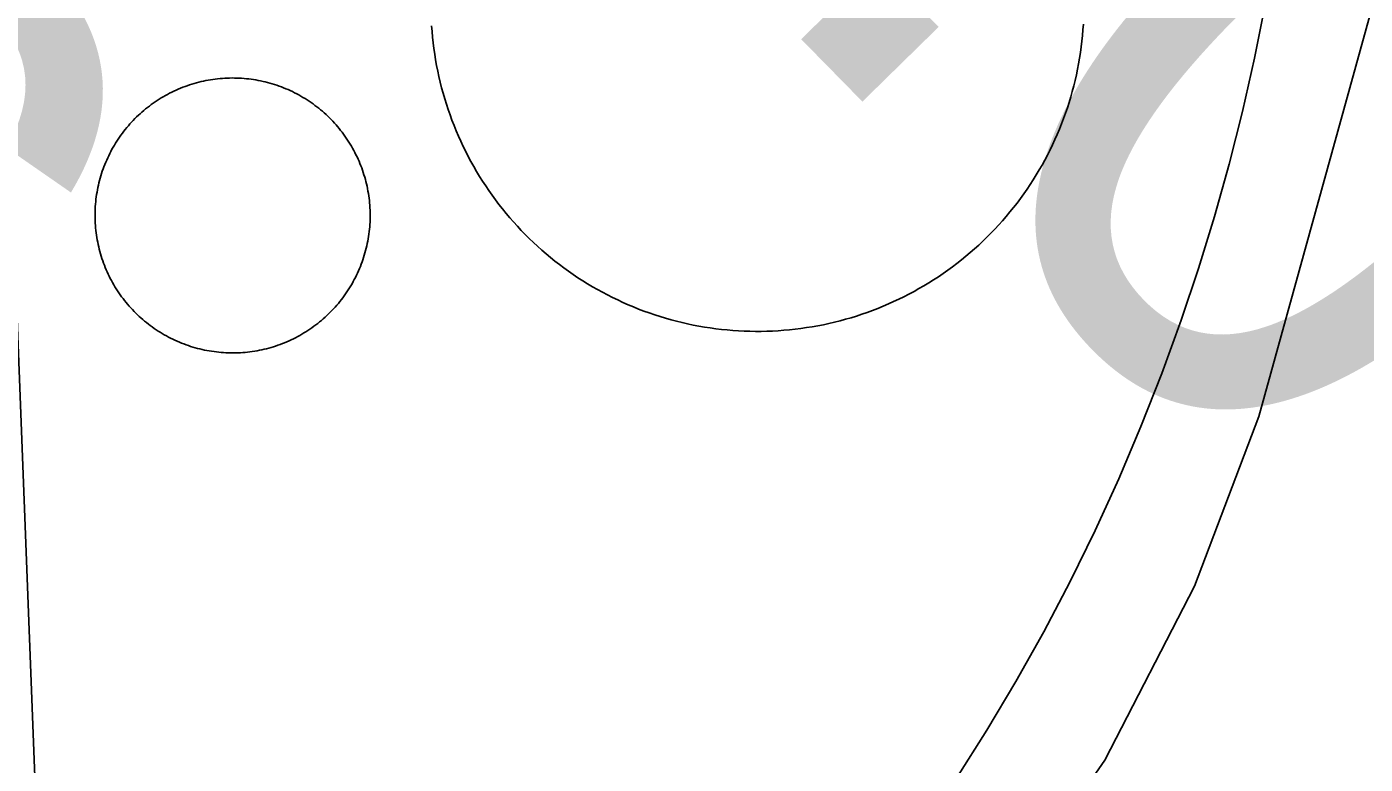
# Model space of a CAD drawing. Extents: x 3651524 to 3689615, y 505651 to 531377.
# Drawn here: x 3669896.4 to 3670091.2, y 512228.9 to 512336.3 of the extents above; entities that cross this region are included whole.
import ezdxf

# ---------------------------------------------------------------- set-up
doc = ezdxf.new("R2010")
doc.units = 0
for name, color, linetype in [('V-DOMW-TANK', 7, 'Continuous'), ('V-RAIL-TRAK', 7, 'Continuous'), ('V-ROAD-CNTR', 7, 'Continuous'), ('V-SURV-IDEN', 7, 'Continuous'), ('V-UTIL-LINE', 7, 'Continuous')]:
    doc.layers.add(name, color=color, linetype=linetype)

msp = doc.modelspace()

# ---------------------------------------------------------------- linework, layer by layer
at = {"layer": 'V-DOMW-TANK'}
for points in [[(3669962.319, 512314.521), (3669961.889, 512315.229), (3669961.473, 512315.946), (3669961.07, 512316.671), (3669960.677, 512317.404), (3669960.3, 512318.139), (3669959.933, 512318.885), (3669959.579, 512319.634), (3669959.241, 512320.392), (3669958.915, 512321.154), (3669958.602, 512321.922), (3669958.303, 512322.696), (3669958.018, 512323.474), (3669957.746, 512324.259), (3669957.488, 512325.047), (3669957.242, 512325.838), (3669957.011, 512326.634), (3669956.796, 512327.435), (3669956.593, 512328.24), (3669956.403, 512329.047), (3669956.228, 512329.858), (3669956.069, 512330.671), (3669955.921, 512331.488), (3669955.79, 512332.307), (3669955.676, 512333.129), (3669955.569, 512333.95), (3669955.481, 512334.775), (3669955.407, 512335.601), (3669955.348, 512336.43)], [(3670050.207, 512336.686), (3670050.148, 512335.859), (3670050.078, 512335.033), (3670049.994, 512334.208), (3670049.896, 512333.385), (3670049.781, 512332.563), (3670049.654, 512331.742), (3670049.513, 512330.927), (3670049.357, 512330.112), (3670049.187, 512329.299), (3670049.003, 512328.492), (3670048.802, 512327.685), (3670048.591, 512326.884), (3670048.364, 512326.086), (3670048.124, 512325.293), (3670047.87, 512324.502), (3670047.602, 512323.718), (3670047.321, 512322.938), (3670047.027, 512322.164), (3670046.717, 512321.394), (3670046.396, 512320.63), (3670046.062, 512319.87), (3670045.712, 512319.118), (3670045.349, 512318.371), (3670044.974, 512317.631), (3670044.587, 512316.898), (3670044.188, 512316.171), (3670043.774, 512315.452), (3670043.35, 512314.74), (3670042.912, 512314.035), (3670042.464, 512313.339), (3670042.001, 512312.651), (3670041.526, 512311.969), (3670041.04, 512311.297), (3670040.545, 512310.631), (3670040.035, 512309.976), (3670039.515, 512309.333), (3670038.984, 512308.696), (3670038.441, 512308.067), (3670037.89, 512307.451), (3670037.321, 512306.843), (3670036.75, 512306.245), (3670036.164, 512305.657), (3670035.57, 512305.079), (3670034.964, 512304.512), (3670034.349, 512303.955)], [(3669910.984, 512321.633), (3669911.209, 512321.902), (3669911.441, 512322.164), (3669911.676, 512322.422), (3669911.916, 512322.676), (3669912.16, 512322.928), (3669912.407, 512323.173), (3669912.659, 512323.415), (3669912.917, 512323.653), (3669913.177, 512323.884), (3669913.442, 512324.113), (3669913.712, 512324.337), (3669913.986, 512324.554), (3669914.261, 512324.767), (3669914.539, 512324.976), (3669914.824, 512325.18), (3669915.111, 512325.381), (3669915.402, 512325.572), (3669915.694, 512325.764), (3669915.993, 512325.946), (3669916.292, 512326.127), (3669916.596, 512326.299), (3669916.903, 512326.467), (3669917.212, 512326.63), (3669917.525, 512326.788), (3669917.839, 512326.94), (3669918.156, 512327.085), (3669918.476, 512327.226), (3669918.799, 512327.361), (3669919.123, 512327.491), (3669919.451, 512327.613), (3669919.778, 512327.732), (3669920.11, 512327.845), (3669920.444, 512327.951), (3669920.778, 512328.052), (3669921.113, 512328.146), (3669921.451, 512328.234), (3669921.791, 512328.318), (3669922.131, 512328.396), (3669922.475, 512328.467), (3669922.817, 512328.531), (3669923.161, 512328.59), (3669923.508, 512328.644), (3669923.854, 512328.691), (3669924.202, 512328.732), (3669924.548, 512328.766), (3669924.896, 512328.795), (3669925.246, 512328.818), (3669925.595, 512328.834), (3669925.945, 512328.844), (3669926.293, 512328.85), (3669926.643, 512328.848), (3669926.993, 512328.84), (3669927.341, 512328.826), (3669927.69, 512328.805), (3669928.04, 512328.781), (3669928.386, 512328.748), (3669928.734, 512328.711), (3669929.08, 512328.666), (3669929.426, 512328.617), (3669929.772, 512328.56), (3669930.116, 512328.498), (3669930.459, 512328.429), (3669930.801, 512328.355), (3669931.14, 512328.275), (3669931.478, 512328.189), (3669931.816, 512328.097), (3669932.152, 512327.998), (3669932.484, 512327.894), (3669932.816, 512327.785), (3669933.148, 512327.671), (3669933.475, 512327.548), (3669933.801, 512327.421), (3669934.124, 512327.29), (3669934.444, 512327.153), (3669934.763, 512327.007), (3669935.079, 512326.86), (3669935.392, 512326.704), (3669935.703, 512326.544), (3669936.011, 512326.381), (3669936.316, 512326.208), (3669936.617, 512326.032), (3669936.916, 512325.85), (3669937.213, 512325.662), (3669937.504, 512325.471), (3669937.792, 512325.277), (3669938.081, 512325.074), (3669938.36, 512324.867), (3669938.638, 512324.656), (3669938.913, 512324.439), (3669939.185, 512324.218), (3669939.449, 512323.995), (3669939.713, 512323.761), (3669939.971, 512323.526), (3669940.225, 512323.286), (3669940.475, 512323.042), (3669940.721, 512322.794), (3669940.963, 512322.543), (3669941.2, 512322.285), (3669941.434, 512322.026), (3669941.661, 512321.76)], [(3669907.588, 512301.901), (3669907.47, 512302.23), (3669907.357, 512302.562), (3669907.251, 512302.894), (3669907.15, 512303.228), (3669907.056, 512303.564), (3669906.968, 512303.904), (3669906.884, 512304.242), (3669906.806, 512304.584), (3669906.737, 512304.926), (3669906.671, 512305.27), (3669906.612, 512305.614), (3669906.558, 512305.958), (3669906.511, 512306.306), (3669906.468, 512306.652), (3669906.435, 512307), (3669906.407, 512307.348), (3669906.384, 512307.697), (3669906.368, 512308.047), (3669906.358, 512308.395), (3669906.354, 512308.745), (3669906.354, 512309.093), (3669906.362, 512309.444), (3669906.376, 512309.792), (3669906.397, 512310.142), (3669906.421, 512310.49), (3669906.454, 512310.838), (3669906.493, 512311.186), (3669906.536, 512311.533), (3669906.587, 512311.879), (3669906.642, 512312.223), (3669906.706, 512312.567), (3669906.773, 512312.909), (3669906.847, 512313.251), (3669906.927, 512313.591), (3669907.013, 512313.931), (3669907.105, 512314.267), (3669907.203, 512314.602), (3669907.308, 512314.936), (3669907.416, 512315.268), (3669907.531, 512315.598), (3669907.654, 512315.925), (3669907.779, 512316.251), (3669907.912, 512316.575), (3669908.049, 512316.894), (3669908.195, 512317.214), (3669908.342, 512317.531), (3669908.5, 512317.844), (3669908.658, 512318.154), (3669908.823, 512318.463), (3669908.993, 512318.766), (3669909.17, 512319.069), (3669909.352, 512319.368), (3669909.538, 512319.663), (3669909.731, 512319.956), (3669909.927, 512320.245), (3669910.128, 512320.529), (3669910.335, 512320.812), (3669910.546, 512321.088), (3669910.763, 512321.363), (3669910.984, 512321.633)], [(3669941.661, 512321.76), (3669941.884, 512321.492), (3669942.103, 512321.217), (3669942.316, 512320.943), (3669942.525, 512320.662), (3669942.73, 512320.378), (3669942.929, 512320.091), (3669943.123, 512319.8), (3669943.312, 512319.507), (3669943.496, 512319.208), (3669943.674, 512318.909), (3669943.848, 512318.606), (3669944.016, 512318.299), (3669944.178, 512317.99), (3669944.336, 512317.679), (3669944.487, 512317.363), (3669944.635, 512317.046), (3669944.774, 512316.726), (3669944.907, 512316.403), (3669945.038, 512316.079), (3669945.163, 512315.751), (3669945.28, 512315.424), (3669945.393, 512315.092), (3669945.499, 512314.758), (3669945.599, 512314.424), (3669945.696, 512314.088), (3669945.784, 512313.75), (3669945.866, 512313.411), (3669945.943, 512313.071), (3669946.015, 512312.729), (3669946.081, 512312.384), (3669946.138, 512312.04), (3669946.189, 512311.694), (3669946.238, 512311.35), (3669946.279, 512311), (3669946.314, 512310.654), (3669946.343, 512310.304), (3669946.367, 512309.956), (3669946.384, 512309.607), (3669946.394, 512309.257), (3669946.398, 512308.909), (3669946.396, 512308.559), (3669946.39, 512308.211), (3669946.376, 512307.858), (3669946.355, 512307.512), (3669946.328, 512307.162), (3669946.298, 512306.818), (3669946.259, 512306.468), (3669946.214, 512306.122), (3669946.165, 512305.776), (3669946.107, 512305.429), (3669946.046, 512305.085), (3669945.978, 512304.743), (3669945.902, 512304.399), (3669945.823, 512304.061), (3669945.737, 512303.723), (3669945.644, 512303.386), (3669945.548, 512303.052), (3669945.444, 512302.718), (3669945.333, 512302.386), (3669945.218, 512302.054), (3669945.098, 512301.727), (3669944.971, 512301.401), (3669944.838, 512301.077), (3669944.698, 512300.758), (3669944.557, 512300.438), (3669944.407, 512300.123), (3669944.254, 512299.81), (3669944.092, 512299.498), (3669943.928, 512299.191), (3669943.756, 512298.886), (3669943.58, 512298.587), (3669943.4, 512298.286), (3669943.213, 512297.991), (3669943.021, 512297.698), (3669942.824, 512297.409), (3669942.622, 512297.123), (3669942.415, 512296.842), (3669942.204, 512296.564), (3669941.985, 512296.291), (3669941.766, 512296.019), (3669941.54, 512295.755), (3669941.311, 512295.491), (3669941.075, 512295.23), (3669940.836, 512294.979), (3669940.592, 512294.727), (3669940.344, 512294.481), (3669940.09, 512294.239), (3669939.834, 512294.002), (3669939.574, 512293.768), (3669939.308, 512293.541), (3669939.04, 512293.318), (3669938.767, 512293.101), (3669938.491, 512292.885), (3669938.21, 512292.677), (3669937.928, 512292.474), (3669937.641, 512292.273), (3669937.35, 512292.079), (3669937.055, 512291.89), (3669936.758, 512291.706), (3669936.457, 512291.528)], [(3670034.349, 512303.955), (3670033.725, 512303.41), (3670033.092, 512302.874), (3670032.449, 512302.351), (3670031.796, 512301.839), (3670031.136, 512301.338), (3670030.466, 512300.848), (3670029.789, 512300.371), (3670029.1, 512299.904), (3670028.408, 512299.449), (3670027.706, 512299.009), (3670026.995, 512298.581), (3670026.278, 512298.165), (3670025.553, 512297.76), (3670024.822, 512297.369), (3670024.085, 512296.99), (3670023.339, 512296.625), (3670022.59, 512296.273), (3670021.832, 512295.933), (3670021.072, 512295.607), (3670020.302, 512295.294), (3670019.528, 512294.995), (3670018.75, 512294.71), (3670017.968, 512294.436), (3670017.179, 512294.178), (3670016.386, 512293.932), (3670015.59, 512293.703), (3670014.789, 512293.488), (3670013.984, 512293.283), (3670013.177, 512293.094), (3670012.366, 512292.918), (3670011.553, 512292.758), (3670010.736, 512292.613), (3670009.919, 512292.482), (3670009.098, 512292.363), (3670008.274, 512292.261), (3670007.449, 512292.171), (3670006.624, 512292.097), (3670005.796, 512292.038), (3670004.969, 512291.99), (3670004.139, 512291.96), (3670003.31, 512291.943), (3670002.481, 512291.941), (3670001.651, 512291.954), (3670000.824, 512291.98), (3669999.994, 512292.021), (3669999.167, 512292.077), (3669998.342, 512292.146), (3669997.516, 512292.23), (3669996.693, 512292.33), (3669995.874, 512292.441), (3669995.052, 512292.57), (3669994.235, 512292.709), (3669993.42, 512292.869), (3669992.607, 512293.041), (3669991.8, 512293.223), (3669990.993, 512293.422), (3669990.193, 512293.633), (3669989.394, 512293.86), (3669988.601, 512294.1), (3669987.811, 512294.354), (3669987.026, 512294.622), (3669986.246, 512294.905), (3669985.472, 512295.2), (3669984.702, 512295.507), (3669983.938, 512295.83), (3669983.178, 512296.164), (3669982.427, 512296.515), (3669981.679, 512296.875), (3669980.94, 512297.25), (3669980.206, 512297.637), (3669979.479, 512298.036), (3669978.761, 512298.45), (3669978.048, 512298.876), (3669977.343, 512299.312), (3669976.647, 512299.763), (3669975.959, 512300.223), (3669975.279, 512300.699), (3669974.605, 512301.184), (3669973.942, 512301.682), (3669973.288, 512302.19), (3669972.643, 512302.71), (3669972.004, 512303.242), (3669971.378, 512303.783), (3669970.759, 512304.338), (3669970.151, 512304.901), (3669969.553, 512305.472), (3669968.965, 512306.06), (3669968.387, 512306.656), (3669967.82, 512307.26), (3669967.263, 512307.875), (3669966.718, 512308.499), (3669966.184, 512309.134), (3669965.66, 512309.777), (3669965.148, 512310.429), (3669964.646, 512311.09), (3669964.156, 512311.76), (3669963.679, 512312.438), (3669963.214, 512313.124), (3669962.76, 512313.818), (3669962.319, 512314.521)], [(3669936.457, 512291.528), (3669936.154, 512291.354), (3669935.849, 512291.186), (3669935.538, 512291.024), (3669935.226, 512290.866), (3669934.911, 512290.715), (3669934.593, 512290.567), (3669934.274, 512290.428), (3669933.952, 512290.293), (3669933.627, 512290.164), (3669933.301, 512290.039), (3669932.971, 512289.922), (3669932.642, 512289.809), (3669932.308, 512289.703), (3669931.974, 512289.603), (3669931.636, 512289.506), (3669931.298, 512289.418), (3669930.96, 512289.336), (3669930.618, 512289.258), (3669930.276, 512289.187), (3669929.932, 512289.121), (3669929.588, 512289.064), (3669929.244, 512289.011), (3669928.894, 512288.964), (3669928.55, 512288.923), (3669928.202, 512288.888), (3669927.853, 512288.859), (3669927.505, 512288.832), (3669927.155, 512288.818), (3669926.809, 512288.808), (3669926.457, 512288.806), (3669926.109, 512288.806), (3669925.758, 512288.814), (3669925.41, 512288.826), (3669925.06, 512288.847), (3669924.712, 512288.873), (3669924.364, 512288.904), (3669924.018, 512288.943), (3669923.669, 512288.988), (3669923.323, 512289.037), (3669922.979, 512289.095), (3669922.635, 512289.156), (3669922.293, 512289.224), (3669921.951, 512289.299), (3669921.611, 512289.379), (3669921.273, 512289.465), (3669920.935, 512289.557), (3669920.599, 512289.654), (3669920.266, 512289.76), (3669919.934, 512289.869), (3669919.604, 512289.983), (3669919.276, 512290.104), (3669918.951, 512290.231), (3669918.627, 512290.364), (3669918.306, 512290.502), (3669917.988, 512290.645), (3669917.671, 512290.794), (3669917.357, 512290.948), (3669917.048, 512291.11), (3669916.739, 512291.274), (3669916.436, 512291.446), (3669916.131, 512291.622), (3669915.832, 512291.802), (3669915.539, 512291.988), (3669915.246, 512292.181), (3669914.957, 512292.378), (3669914.673, 512292.58), (3669914.39, 512292.787), (3669914.113, 512292.998), (3669913.839, 512293.215), (3669913.569, 512293.436), (3669913.3, 512293.662), (3669913.038, 512293.891), (3669912.78, 512294.127), (3669912.526, 512294.366), (3669912.274, 512294.61), (3669912.029, 512294.86), (3669911.787, 512295.112), (3669911.551, 512295.368), (3669911.318, 512295.628), (3669911.091, 512295.894), (3669910.865, 512296.162), (3669910.648, 512296.435), (3669910.433, 512296.711), (3669910.224, 512296.992), (3669910.022, 512297.272), (3669909.821, 512297.561), (3669909.628, 512297.852), (3669909.438, 512298.147), (3669909.256, 512298.444), (3669909.075, 512298.745), (3669908.903, 512299.048), (3669908.735, 512299.355), (3669908.572, 512299.664), (3669908.416, 512299.976), (3669908.262, 512300.291), (3669908.117, 512300.608), (3669907.976, 512300.928), (3669907.84, 512301.249), (3669907.711, 512301.575), (3669907.588, 512301.901)]]:
    msp.add_lwpolyline(points, dxfattribs=at)
at = {"layer": 'V-RAIL-TRAK'}
msp.add_lwpolyline([(3670031.718, 512226.862), (3670036.146, 512233.852), (3670040.383, 512240.96), (3670044.426, 512248.18), (3670048.27, 512255.509), (3670051.911, 512262.94), (3670055.35, 512270.466), (3670058.581, 512278.085), (3670061.604, 512285.787), (3670064.416, 512293.572), (3670066.947, 512301.088), (3670069.284, 512308.665), (3670071.426, 512316.3), (3670073.372, 512323.988), (3670075.121, 512331.724), (3670076.669, 512339.5)], dxfattribs=at)
at = {"layer": 'V-ROAD-CNTR'}
msp.add_lwpolyline([(3669904.95, 512040.001), (3669904.277, 512053.296), (3669881.778, 512636.356)], dxfattribs=at)
at = {"layer": 'V-UTIL-LINE'}
msp.add_lwpolyline([(3670097.6, 512419.247), (3670097.436, 512382.078), (3670095.918, 512362.474), (3670092.253, 512339.144), (3670075.746, 512279.524), (3670066.401, 512254.807), (3670053.334, 512229.492), (3670029.121, 512194.547), (3670005.675, 512165.481), (3669978.009, 512135.54)], dxfattribs=at)

# ---------------------------------------------------------------- texts
at = {"layer": 'V-SURV-IDEN'}
for s, rotation, p in [('814+24.0', 314.43495, (3669685.576, 512664.499)), ('811+63.6', 314.12508, (3669459.575, 512652.676))]:
    msp.add_text(s, height=100, rotation=rotation, dxfattribs=at).set_placement(p)

doc.saveas('drawing.dxf')
